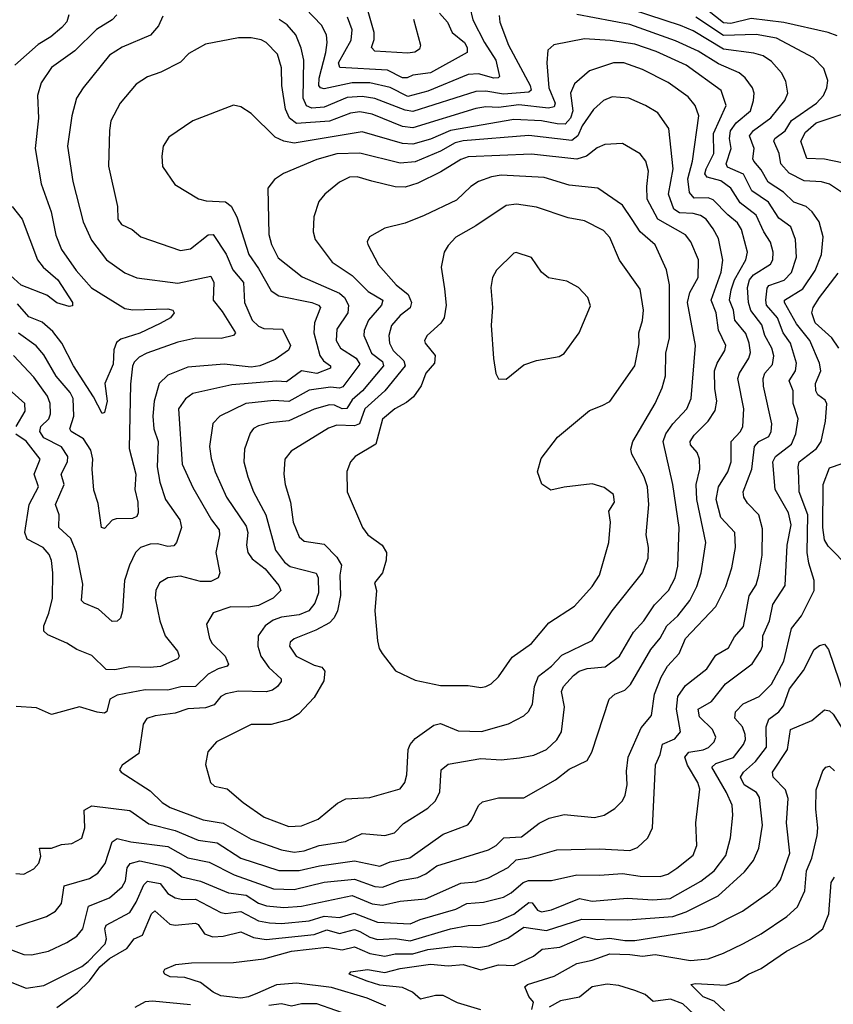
# Model space of a CAD drawing. Extents: x 1921360 to 2014538, y 768294 to 907744.
# Tile 274 of 412: x 1989729 to 1992950, y 844626 to 848525. Entities that reach past the tile are written whole.
import ezdxf

# ---------------------------------------------------------------- set-up
doc = ezdxf.new("R2010")
doc.units = 0

msp = doc.modelspace()

# ---------------------------------------------------------------- linework, layer by layer
at = {"layer": '0CON10XD'}
for points in [[(1991287.8, 848527.8), (1991316.2, 848425), (1991311.4, 848408.6), (1991293.3, 848396.7), (1991265, 848392.5), (1991135, 848400.6), (1991121.5, 848415), (1991132.5, 848447.5), (1991132.8, 848475), (1991097.7, 848595)], [(1992965, 848461.9), (1992930, 848475), (1992754.3, 848514.3), (1992625, 848530.6), (1992545, 848510.9), (1992515, 848513), (1992413.5, 848593.5)], [(1989685, 844718.2), (1989755, 844689.7), (1989825, 844700.3), (1989975, 844776.2), (1990000.4, 844795), (1990067.6, 844865), (1990072.9, 844885), (1990065.8, 844925), (1990071, 844939), (1990165, 844989.7), (1990189.8, 845030.2), (1990220.2, 845099.8), (1990235, 845113.6), (1990285, 845104.2), (1990315, 845065.3), (1990345, 845048.3), (1990375, 845041.2), (1990425, 845043.1), (1990525, 844989.1), (1990545.6, 844985.6), (1990605, 844994.1), (1990675, 844956.8), (1990718.4, 844948.4), (1990765, 844945.7), (1990875, 844956.1), (1990935, 844975.7), (1990995, 844970.5), (1991053.1, 844986.9), (1991145, 844951.2), (1991275, 844945.2), (1991315, 844962.3), (1991455, 845002.8), (1991498.6, 845025), (1991565, 845031.2), (1991645, 845050.7), (1991675, 845067.5), (1991721.7, 845108.3), (1991743.4, 845116.6), (1991835, 845116.7), (1991935, 845139.3), (1992025, 845137.4), (1992115, 845144.2), (1992185, 845133.8), (1992265, 845132.3), (1992295, 845140.9), (1992330, 845165), (1992395, 845216.9), (1992409.2, 845255), (1992406.2, 845345), (1992421.5, 845478.5), (1992414.2, 845505), (1992372.6, 845572.6), (1992362.1, 845605), (1992378.2, 845625), (1992435, 845633.8), (1992456.5, 845643.5), (1992478, 845665), (1992485.3, 845684.7), (1992472.2, 845715), (1992420.5, 845765), (1992414.7, 845795), (1992467.7, 845825), (1992522.8, 845895), (1992628.8, 845975), (1992663, 846027), (1992669.4, 846045), (1992670.5, 846085), (1992697.5, 846145), (1992710.2, 846209.8), (1992760, 846285), (1992768.1, 846445), (1992783.4, 846525), (1992772.2, 846572.2), (1992720.2, 846665), (1992711.1, 846775), (1992721.3, 846795), (1992784.7, 846845), (1992802.4, 846885), (1992811.6, 846945), (1992791.4, 847005), (1992791.4, 847055), (1992775.3, 847095), (1992800.5, 847135), (1992803.9, 847165), (1992781, 847245), (1992751.9, 847285), (1992729.8, 847345), (1992686.2, 847395), (1992683.3, 847415), (1992687.7, 847462.3), (1992695, 847473.4), (1992756.1, 847493.9), (1992785.2, 847524.8), (1992803.9, 847585), (1992800.8, 847655), (1992782.4, 847705), (1992735, 847739.1), (1992693.4, 847803.4), (1992627.4, 847847.4), (1992595, 847913.8), (1992531, 847941), (1992525.6, 847955), (1992545.2, 848015), (1992538.8, 848055), (1992542.8, 848085), (1992565, 848117), (1992622.6, 848165), (1992634.7, 848205), (1992636.2, 848235), (1992630, 848255), (1992601.8, 848295), (1992577.8, 848315), (1992495, 848350.6), (1992415, 848400.5), (1992325, 848441.7), (1992145, 848506.1), (1991935, 848546)], [(1989923.8, 848545), (1989915, 848517.5), (1989895.5, 848494.5), (1989851.9, 848458.1), (1989802.2, 848427.8), (1989709.6, 848345)], [(1990113.5, 848545), (1990095.6, 848525), (1990033.5, 848486.5), (1989947.7, 848402.3), (1989855, 848335.5), (1989813.8, 848275), (1989799.7, 848225), (1989803.8, 848135), (1989790, 848015), (1989813.4, 847875), (1989853.9, 847763.9), (1989872.4, 847672.4), (1989894.7, 847615), (1989951.8, 847531.8), (1990013.7, 847463.7), (1990145, 847381.6), (1990176.9, 847376.9), (1990315, 847380.4), (1990335.5, 847375.5), (1990340.8, 847365), (1990325.7, 847345), (1990285, 847322.9), (1990205, 847283.6), (1990129.5, 847260.5), (1990112.8, 847247.2), (1990101.6, 847218.4), (1990098.3, 847161.7), (1990066.4, 847085), (1990075.2, 847014.8), (1990065, 846970), (1990055, 846966.2), (1990021.6, 847031.6), (1989941.9, 847155), (1989895.3, 847245), (1989860.5, 847290.5), (1989817.8, 847327.8), (1989765, 847349.2), (1989720.3, 847400.3)], [(1989876, 844614), (1989957.3, 844672.7), (1990005, 844719.2), (1990045.5, 844775), (1990085, 844807.9), (1990152.5, 844847.5), (1990182.7, 844885), (1990215, 844900), (1990250.7, 844985), (1990264, 844996), (1990323.4, 844943.4), (1990345, 844939), (1990425, 844947.2), (1990435, 844941.8), (1990460.9, 844905), (1990493.7, 844893.7), (1990535, 844895.6), (1990605, 844913.7), (1990655, 844890.8), (1990705, 844882.3), (1990895, 844902.4), (1990945, 844920.8), (1990995, 844906.7), (1991055, 844922.1), (1991075, 844914.2), (1991115, 844891.5), (1991145, 844882.6), (1991215, 844887), (1991275, 844877.8), (1991435, 844924.4), (1991505, 844938.7), (1991555, 844940), (1991625, 844957), (1991685, 844983.7), (1991745, 845028.9), (1991757.8, 845027.8), (1991778.8, 844998.8), (1991795, 844992.3), (1991835, 845000.8), (1991945, 845045.2), (1991995, 845035.2), (1992135, 845046), (1992235, 845039.2), (1992304.5, 845045.5), (1992425.8, 845114.2), (1992478.8, 845155), (1992525, 845215.6), (1992542.7, 845285), (1992552, 845375), (1992549.7, 845415), (1992527.7, 845465), (1992468.8, 845565), (1992485, 845579.6), (1992555, 845603.8), (1992594.7, 845655), (1992602.6, 845675), (1992601.4, 845695), (1992591.2, 845725), (1992559.9, 845759.9), (1992562.3, 845785), (1992593.9, 845816.1), (1992656.7, 845845), (1992705, 845893.6), (1992754.8, 845985), (1992785, 846114.4), (1992824.6, 846165), (1992874.7, 846265), (1992873.9, 846305), (1992852.8, 846372.8), (1992846.8, 846415), (1992849.6, 846565), (1992814.4, 846655), (1992813.1, 846713.1), (1992810.4, 846755), (1992815.6, 846775), (1992883.1, 846826.9), (1992902.4, 846855), (1992918.9, 846935), (1992924.2, 847004.2), (1992918.3, 847018.3), (1992889.4, 847039.4), (1992880.4, 847055), (1992879.8, 847085), (1992900.2, 847135), (1992895.5, 847165.5), (1992856.8, 847255), (1992805, 847320.6), (1992756.5, 847405), (1992757.2, 847415), (1992830, 847460), (1992878.1, 847531.9), (1992903.7, 847595), (1992910, 847665), (1992894.6, 847725), (1992867.1, 847765), (1992842.2, 847785), (1992793.4, 847803.4), (1992753, 847843), (1992692.5, 847882.5), (1992665, 847930.9), (1992635.9, 847965), (1992632, 847975), (1992637.4, 848015), (1992618.3, 848065), (1992633.7, 848086.3), (1992703.2, 848136.8), (1992758.1, 848205), (1992770, 848235), (1992762.6, 848282.6), (1992745.4, 848315), (1992705, 848360), (1992672.7, 848382.7), (1992635, 848393.4), (1992515, 848409.2), (1992395, 848480.7), (1992345, 848502.6), (1992155, 848564.5)], [(1991627.7, 848542.3), (1991630, 848515), (1991664.5, 848424.5), (1991750.2, 848265), (1991754.2, 848245.8), (1991745, 848238.9), (1991645, 848230.7), (1991575, 848243), (1991535, 848241.2), (1991285, 848161.3), (1991255, 848167), (1991135, 848213.6), (1991085, 848221.4), (1991025, 848216.9), (1990935, 848179.1), (1990885, 848174.5), (1990864, 848184), (1990851.3, 848215), (1990853.4, 848365), (1990843.3, 848413.3), (1990822.4, 848465), (1990787.5, 848505), (1990755.6, 848525.6)], [(1991511.2, 848575), (1991523.6, 848525), (1991568.5, 848435), (1991614.5, 848365), (1991628.9, 848301.1), (1991623.8, 848295), (1991605.9, 848294.1), (1991545, 848310.5), (1991505, 848307.9), (1991345, 848241.8), (1991265, 848221.4), (1991195, 848256.6), (1991115, 848275.4), (1991044.6, 848275.4), (1990935, 848252), (1990920.4, 848255), (1990913.4, 848265), (1990913.9, 848293.9), (1990941.6, 848395), (1990946.7, 848435), (1990943.6, 848465), (1990923.6, 848503.6), (1990859.8, 848569.8)], [(1991391.6, 848551.6), (1991422.8, 848515), (1991440.5, 848475), (1991490.3, 848435), (1991500.6, 848415), (1991500.5, 848395), (1991355.5, 848315), (1991285, 848306.2), (1991262.5, 848295), (1991245, 848294.8), (1991185, 848325.2), (1990996.6, 848336.6), (1990991.7, 848355), (1991041.5, 848445), (1991044.8, 848485), (1991026.8, 848535)], [(1990295, 848538.8), (1990278.5, 848501.5), (1990246.4, 848463.6), (1990135, 848417.3), (1990085, 848385.4), (1989980, 848255), (1989954.3, 848214.3), (1989935.3, 848144.7), (1989917.8, 848025), (1989938.9, 847885), (1989980.7, 847725), (1990012.5, 847652.5), (1990072.5, 847575), (1990145, 847522.3), (1990193.2, 847503.2)], [(1992982, 847842), (1992935, 847874), (1992903.7, 847883.7), (1992835, 847887.7), (1992775, 847917.4), (1992741.8, 847955), (1992735.8, 847995), (1992714.4, 848045), (1992718.1, 848055), (1992760, 848085), (1992784.4, 848125.6), (1992883.2, 848195), (1992911.5, 848225), (1992924.7, 848255.3), (1992928.8, 848285), (1992912.6, 848332.6), (1992871.4, 848375), (1992725, 848452.5), (1992645, 848466.8), (1992515, 848462.3), (1992405.3, 848535.3)], [(1989665, 844853.4), (1989745, 844824), (1989775, 844822), (1989842.8, 844837.2), (1989915, 844871.2), (1989954.7, 844895.3), (1989978.9, 844925), (1990000.7, 845015), (1990085, 845048.1), (1990135, 845091.1), (1990147.7, 845115), (1990153.9, 845166.1), (1990166.5, 845183.5), (1990205, 845193.8), (1990295.2, 845174.8), (1990324, 845165), (1990371.1, 845131.1), (1990445, 845114), (1990555, 845067.2), (1990625, 845058.5), (1990675, 845027), (1990706.3, 845016.3), (1990775, 845009.5), (1990845, 845015.2), (1991045, 845056.6), (1991125, 845023.8), (1991165, 845018.6), (1991235, 845035.2), (1991335, 845044.3), (1991475, 845106.2), (1991535, 845111), (1991585, 845126.4), (1991662.2, 845167.8), (1991695, 845198.4), (1991744.4, 845205.6), (1991855, 845238.2), (1992025, 845242.3), (1992144.2, 845235.8), (1992175, 845247.3), (1992215.5, 845285), (1992234.5, 845325.5), (1992246.4, 845575), (1992264.8, 845615), (1992274, 845656), (1992322.7, 845677.3), (1992344.7, 845705.3), (1992329, 845795), (1992334.8, 845845), (1992365, 845888.2), (1992450, 845955), (1992485, 846008.9), (1992535, 846037.3), (1992558.9, 846081.1), (1992595, 846121.9), (1992616.4, 846243.6), (1992645, 846287.8), (1992655.8, 846325), (1992668.3, 846405), (1992669.6, 846509.6), (1992655.4, 846565), (1992610.4, 846610.4), (1992596.4, 846635), (1992593.8, 846655), (1992627.3, 846745), (1992638.4, 846835), (1992654.7, 846855), (1992695.2, 846874.8), (1992704.7, 846895), (1992706.3, 846925), (1992674, 847074), (1992672.8, 847105), (1992678.8, 847125), (1992709.6, 847160.4), (1992714.4, 847194.4), (1992707.4, 847225), (1992678.9, 847275), (1992666.9, 847316.9), (1992623.2, 847373.2), (1992614.1, 847405), (1992610.2, 847465), (1992618.4, 847495), (1992634.4, 847515), (1992702.1, 847557.9), (1992710.2, 847575), (1992712, 847605), (1992702.1, 847645), (1992675.7, 847685), (1992645, 847751.8), (1992580.8, 847800.8), (1992545, 847857.9), (1992505, 847887), (1992451.4, 847901.4), (1992442, 847915), (1992446.2, 847935), (1992476.6, 847995), (1992475.5, 848075), (1992525.8, 848185), (1992506.8, 848245), (1992367.3, 848345), (1992249, 848399), (1992165, 848428.4), (1992066.6, 848443.4), (1991965, 848449.2), (1991843.8, 848426.2), (1991819.4, 848405), (1991815.4, 848354.6), (1991824.3, 848255.7), (1991848.5, 848195), (1991845, 848180), (1991822.5, 848175), (1991705, 848188.3), (1991625, 848178.3), (1991575, 848180), (1991535, 848173.4), (1991285, 848096.7), (1991245, 848102.8), (1991125, 848151.7), (1991075, 848160), (1991038.1, 848155), (1990955, 848123.6), (1990825, 848113.7), (1990797.3, 848135), (1990780.9, 848170.9), (1990766.2, 848265), (1990765.2, 848335.2), (1990749.3, 848389.3), (1990705, 848434.7), (1990685, 848445.3), (1990645, 848453.4), (1990595, 848453.9), (1990465, 848427.9), (1990398.2, 848391.8), (1990365, 848357.1), (1990287.1, 848317.1), (1990235, 848299.5), (1990190.2, 848269.8), (1990126.7, 848195), (1990090, 848125), (1990083.8, 848086.2), (1990080.8, 847945), (1990115.5, 847785), (1990116.9, 847735), (1990132, 847715), (1990173.9, 847693.9), (1990208, 847665), (1990365, 847610.8), (1990405, 847617.7), (1990475, 847673.2), (1990495.2, 847675.2), (1990546.4, 847596.4), (1990572.7, 847535), (1990614.7, 847485), (1990618.6, 847405), (1990649.1, 847335), (1990675, 847311.2), (1990695, 847301.9), (1990769.7, 847299.7), (1990800.9, 847235), (1990793, 847217), (1990739.8, 847180.2), (1990680, 847155), (1990645, 847149.3), (1990539, 847161), (1990395, 847149.5), (1990315, 847118), (1990281.3, 847085), (1990260.9, 847015), (1990255.8, 846955), (1990260.2, 846905), (1990277.3, 846855), (1990273.1, 846755), (1990283.8, 846693.8), (1990305.8, 846625.8), (1990362.3, 846545), (1990369.5, 846515), (1990350, 846455), (1990338.6, 846441.4), (1990315, 846439.2), (1990275, 846450.2), (1990245, 846448), (1990207.8, 846435), (1990187.8, 846415), (1990163.3, 846365), (1990144.2, 846305), (1990135.4, 846185), (1990127.5, 846155), (1990115, 846143.1), (1990095, 846142.7), (1990040.9, 846190.9), (1989984.7, 846214.7), (1989973.8, 846225), (1989979.5, 846289.5), (1989953.8, 846415), (1989931, 846471), (1989883.8, 846515), (1989885.3, 846565), (1989870.8, 846605), (1989904.7, 846685), (1989893.7, 846725), (1989917.5, 846775), (1989920, 846795), (1989893.9, 846833.9), (1989825, 846869.8), (1989809.1, 846895), (1989812.4, 846915), (1989844.7, 846945), (1989851.3, 846965), (1989849, 847005), (1989838.5, 847035), (1989785, 847110), (1989704, 847195)], [(1989715, 844934.1), (1989835, 844974.1), (1989870.5, 844995), (1989894.6, 845025), (1989905.3, 845094.7), (1990005, 845124.7), (1990038.2, 845145), (1990066.8, 845183.2), (1990095, 845270), (1990115, 845282.2), (1990169.3, 845269.3), (1990315, 845250.4), (1990395, 845206.8), (1990479, 845189), (1990578.5, 845138.5), (1990733.3, 845083.3), (1990815, 845081), (1990935, 845109.7), (1991055, 845121.4), (1991135, 845092.2), (1991165, 845090.2), (1991235, 845116.9), (1991305, 845128.9), (1991337.5, 845142.5), (1991380, 845175), (1991585, 845238.1), (1991615.2, 845254.8), (1991645.2, 845284.8), (1991715, 845288.8), (1991785, 845342.9), (1991825, 845363.1), (1991885, 845377.7), (1992005, 845365.4), (1992042.5, 845375), (1992085, 845401.5), (1992115, 845432.1), (1992126.7, 845455), (1992134.2, 845495), (1992130.8, 845549.2), (1992138.4, 845605), (1992189.5, 845720.5), (1992229.7, 845770.3), (1992241.9, 845855), (1992268.2, 845921.8), (1992293.6, 845965), (1992340.3, 846015), (1992365.2, 846074.8), (1992485, 846201.5), (1992525, 846280.8), (1992548.7, 846355), (1992563.4, 846435), (1992560.9, 846495), (1992505, 846553.8), (1992486.7, 846625), (1992495, 846675.6), (1992532.1, 846735), (1992546.4, 846775), (1992546.2, 846855), (1992583.1, 846895), (1992592, 846915), (1992595.3, 846985), (1992572.4, 847105), (1992578.6, 847125), (1992615.8, 847185), (1992622, 847208), (1992617.1, 847245), (1992603.3, 847283.3), (1992559.8, 847335), (1992554.4, 847375), (1992539.5, 847415), (1992545.2, 847455), (1992558.7, 847495), (1992603.8, 847575), (1992610.2, 847605), (1992587.3, 847695), (1992571.5, 847721.5), (1992532.1, 847752.1), (1992475, 847811.9), (1992455, 847819.5), (1992398.9, 847818.9), (1992380.5, 847840.5), (1992374.3, 847895), (1992393.3, 847965), (1992417.1, 848145), (1992403.8, 848185), (1992375, 848219.6), (1992296.7, 848276.7), (1992195, 848328), (1992121.2, 848355), (1992080, 848355), (1991985, 848322.9), (1991925, 848271.8), (1991910.2, 848235), (1991919.2, 848165), (1991909.9, 848135), (1991888.6, 848111.4), (1991856.7, 848113.3), (1991795, 848125.4), (1991685, 848129.7), (1991435, 848087), (1991355, 848052), (1991285, 848032), (1991245, 848034.8), (1991085, 848081), (1990815, 848036.1), (1990774, 848044), (1990739.8, 848059.8), (1990645, 848154), (1990605, 848180), (1990575, 848186.7), (1990413.8, 848125), (1990319.7, 848060.3), (1990297.1, 848025), (1990291.4, 847985), (1990294.6, 847944.6), (1990342.6, 847872.6), (1990436.2, 847816.2), (1990467.6, 847807.6), (1990544.3, 847804.3), (1990566.6, 847786.6), (1990588.8, 847745), (1990635.8, 847595), (1990675, 847540), (1990725, 847451.8), (1990755, 847431.5), (1990885, 847404.8), (1990912.2, 847395), (1990919.2, 847385), (1990896.1, 847325), (1990893.9, 847285), (1990917.3, 847195), (1990931.2, 847175), (1990959.2, 847155), (1990958.8, 847145), (1990905, 847124.8), (1990845, 847134.3), (1990785, 847091.2), (1990745, 847094.4), (1990569.1, 847079.1), (1990415, 847045.3), (1990385, 847023.6), (1990357.3, 846985), (1990372.4, 846765), (1990415, 846672.2), (1990487.9, 846545), (1990518.8, 846505), (1990520.6, 846485), (1990504.8, 846415), (1990521.9, 846335), (1990514.2, 846315), (1990485, 846300), (1990445, 846300.6), (1990365, 846321.3), (1990315, 846314.4), (1990282.9, 846295), (1990268.5, 846265), (1990265.4, 846235), (1990283.3, 846145), (1990305.2, 846085.2), (1990353.6, 846025), (1990360, 846005), (1990355, 845994.4), (1990286.5, 845963.5), (1990245, 845960.3)], [(1989745, 845142), (1989785, 845162.9), (1989804.4, 845185), (1989812.7, 845212.7), (1989807.5, 845245), (1989855, 845244.4), (1989895, 845258.9), (1989935, 845263.3), (1989975, 845284.2), (1989986.5, 845325), (1989984.3, 845395), (1990015, 845412.7), (1990165, 845393.5), (1990240.7, 845340.7), (1990344, 845314), (1990436, 845276), (1990511.1, 845265), (1990605, 845204.8), (1990755.5, 845155.5), (1990835, 845155.9), (1990915.4, 845174.6), (1991055, 845194.4), (1991155, 845173.6), (1991195, 845190.2), (1991273.9, 845206.1), (1991405, 845299.7), (1991503.1, 845336.9), (1991517.8, 845355), (1991545, 845413.8), (1991561.7, 845428.3), (1991625, 845444.2), (1991725, 845443.8), (1991850, 845515), (1991905, 845557.5), (1991975, 845592), (1991994.4, 845625), (1992062.5, 845835), (1992085.4, 845854.6), (1992125, 845870), (1992147.8, 845892.2), (1992228.2, 846031.8), (1992264.1, 846075.9), (1992290.8, 846125), (1992334, 846165), (1992382.6, 846225), (1992409.9, 846280.1), (1992426.7, 846335), (1992445.3, 846455), (1992409.3, 846625), (1992407.6, 846685), (1992421.2, 846745), (1992420.4, 846785), (1992411.1, 846811.1), (1992385, 846841.4), (1992383.2, 846855), (1992399.5, 846880.5), (1992454.6, 846935), (1992482.2, 846977.8), (1992489.3, 847015), (1992480.9, 847065), (1992480, 847135), (1992490.7, 847165), (1992520.8, 847215), (1992524.7, 847235), (1992495.5, 847295.5), (1992486.3, 847365), (1992466.1, 847415), (1992505.6, 847525), (1992512.8, 847572.8), (1992495, 847659.2), (1992475, 847697.7), (1992446.2, 847735), (1992425, 847749.8), (1992395, 847758.2), (1992340.7, 847760.7), (1992318.8, 847775), (1992297.6, 847835), (1992316, 847935), (1992298.5, 848095), (1992255, 848156.4), (1992206.2, 848186.2), (1992140, 848215), (1992075, 848219.6), (1992040.9, 848205), (1992000.8, 848169.2), (1991955.2, 848105), (1991939, 848065), (1991915, 848047.5), (1991745, 848067.4), (1991485, 848045.9), (1991452.8, 848037.2), (1991395, 848004.8), (1991295, 847961.9), (1991235, 847957.3), (1991075, 847997), (1990985, 847994), (1990905, 847971.6), (1990773.3, 847916.7), (1990737.4, 847892.6), (1990711.7, 847858.3), (1990715.3, 847675), (1990725.9, 847635), (1990752.6, 847582.6), (1990847.2, 847507.2), (1990995, 847442.9), (1991014.2, 847425), (1991030.9, 847395), (1991027.8, 847365), (1990985, 847300), (1990982.5, 847255), (1990999.3, 847225), (1991061.4, 847185), (1991075, 847161.2), (1991008.3, 847071.7), (1990994.4, 847065.6), (1990959.7, 847069.7), (1990875, 847058.5), (1990795, 847013.4), (1990735, 847017), (1990624.8, 847005.2), (1990521.9, 846955), (1990494, 846926), (1990480.3, 846835), (1990487.2, 846787.2), (1990503.2, 846735), (1990548.1, 846635), (1990625, 846519.4), (1990631.9, 846495), (1990627.1, 846445), (1990631.6, 846415), (1990649.8, 846389.8), (1990701.3, 846351.3), (1990754.6, 846285), (1990762.5, 846265), (1990732.5, 846235), (1990675, 846205.2), (1990635, 846198.9), (1990565, 846199.7), (1990495, 846176.5), (1990467.9, 846132.1), (1990480, 846075), (1990491.2, 846055), (1990542.9, 846005), (1990556.2, 845973.8), (1990550, 845965), (1990515, 845955.3), (1990475, 845934.1), (1990424.8, 845885.2), (1990367, 845883), (1990315, 845869.6), (1990225, 845871.9), (1990115, 845850.4), (1990085.3, 845834.7), (1990073.8, 845786.2), (1990065, 845779.5), (1990035, 845782.5), (1989965, 845804.4), (1989855, 845773.3), (1989795, 845800.8), (1989715, 845805.5)], [(1992985, 847959.2), (1992915, 847972.9), (1992845.2, 847975.2), (1992821.6, 848045), (1992840.2, 848079.8), (1992882.8, 848117.2), (1992996.7, 848155)], [(1990815, 845229.1), (1990855, 845234), (1990914.7, 845254.7), (1991018.7, 845271.3), (1991085, 845302), (1991175, 845294.6), (1991212.5, 845305), (1991248.3, 845341.7), (1991345, 845402.9), (1991375, 845431.9), (1991391.9, 845468.1), (1991397.5, 845555), (1991425, 845577.2), (1991555, 845600), (1991635, 845594.3), (1991708.3, 845601.7), (1991765, 845613.2), (1991815, 845635.5), (1991855, 845673.5), (1991873.4, 845705), (1991886.3, 845803.7), (1991874.1, 845865), (1991881.8, 845885), (1991921.5, 845928.5), (1991944.5, 845945), (1991975, 845955.7), (1992047.4, 845962.6), (1992103.2, 846005), (1992159.6, 846100.4), (1992200, 846145), (1992242.4, 846207.6), (1992298.2, 846265), (1992324.1, 846315), (1992335, 846361.2), (1992339.3, 846515), (1992315.2, 846685), (1992277, 846855), (1992287, 846885), (1992314.8, 846925), (1992370.6, 846985), (1992386.8, 847025), (1992404.7, 847235), (1992372.7, 847405), (1992382.5, 847445), (1992414.8, 847505), (1992416.6, 847575), (1992385.6, 847645.6), (1992365, 847673.8), (1992255, 847735.3), (1992213.7, 847815), (1992211.7, 847865), (1992218.4, 847925), (1992207.5, 847965), (1992185, 847994.5), (1992115, 848035.5), (1992045, 848031.8), (1992015, 848017.5), (1991972.5, 847985), (1991935, 847973.1), (1991755, 847993.2), (1991505, 847982), (1991475, 847972.4), (1991396.9, 847923.1), (1991305, 847878.4), (1991255, 847862.8), (1991215, 847864.1), (1991123.6, 847886.4), (1991065, 847902.9), (1991035, 847901.2), (1990995, 847882.2), (1990936.5, 847835), (1990913.8, 847805), (1990893.3, 847745), (1990890.6, 847685), (1990898.6, 847655), (1990966.4, 847565), (1991045, 847512.2), (1991108.6, 847448.6), (1991166.2, 847415), (1991160.8, 847395), (1991110.5, 847335), (1991093.2, 847295), (1991091.2, 847275), (1991121.7, 847205), (1991165, 847171.2), (1991169.6, 847155), (1991086.5, 847055), (1991045, 847019.6), (1991024.2, 846985.8), (1991005.7, 846984.3), (1990975, 846998.5), (1990955, 847000), (1990895, 846983), (1990795, 846937), (1990720.7, 846929.3), (1990675, 846916.7), (1990654.2, 846905.8), (1990641.4, 846888.6), (1990619.4, 846825), (1990615.8, 846775), (1990631.6, 846715), (1990654.7, 846655), (1990703.3, 846565), (1990741.4, 846425), (1990777.5, 846377.5), (1990799.7, 846359.7), (1990903.3, 846333.3), (1990910.7, 846315), (1990912.3, 846255), (1990896.8, 846215), (1990873.3, 846185), (1990835, 846168.8), (1990765, 846159.8), (1990732.3, 846147.7), (1990700.4, 846125), (1990673.1, 846085), (1990671.3, 846045), (1990684.1, 846005), (1990715, 845960), (1990763.5, 845915), (1990763.8, 845905), (1990750, 845885), (1990729.5, 845870.5), (1990705, 845863.8), (1990595, 845865.8), (1990545, 845855.9), (1990524.8, 845845.2), (1990498.4, 845811.6), (1990465, 845800), (1990395, 845796.9), (1990345, 845779.4), (1990265, 845768.7), (1990232.3, 845757.7), (1990217.9, 845735), (1990200.5, 845619.5), (1990135, 845573.3), (1990123.8, 845555), (1990130, 845545), (1990245, 845472.1), (1990293.6, 845425), (1990325, 845405.3), (1990455, 845356.2), (1990535, 845343.8), (1990645, 845280), (1990765, 845238.4), (1990815, 845229.1)], [(1990795, 845330.4), (1990845, 845333.5), (1990911.1, 845358.9), (1990987.4, 845422.6), (1991020.7, 845439.3), (1991115, 845445.4), (1991235, 845478.9), (1991253.6, 845505), (1991262.1, 845535), (1991267.5, 845635), (1991275.5, 845655), (1991295, 845679.4), (1991368.5, 845731.5), (1991395, 845737.9), (1991465, 845709.5), (1991556.9, 845706.9), (1991663.8, 845736.2), (1991725, 845768.9), (1991744, 845786), (1991759.5, 845815), (1991766.6, 845885), (1991783.3, 845925), (1991834.6, 845965), (1991875, 846008.7), (1991995, 846066.4), (1992075.2, 846184.8), (1992195.3, 846334.7), (1992217.4, 846392.6), (1992217.9, 846435), (1992208.7, 846485), (1992219.7, 846605), (1992214.2, 846675), (1992201.6, 846715), (1992152.9, 846805), (1992147.9, 846825), (1992156.2, 846855), (1992245.4, 847005), (1992272.7, 847067.3), (1992285.8, 847115), (1992287.7, 847205), (1992301, 847265), (1992301.9, 847475), (1992289.6, 847535), (1992245, 847634.4), (1992185.2, 847685.2), (1992154.1, 847734.1), (1992115, 847791.5), (1992018.2, 847858.2), (1991905, 847870), (1991805, 847900.5), (1991635, 847909.1), (1991596.8, 847903.2), (1991545, 847884.7), (1991514.4, 847865), (1991458.7, 847811.3), (1991330.4, 847749.6), (1991255, 847720), (1991175, 847700), (1991114.2, 847665), (1991104.5, 847645.5), (1991106.9, 847635), (1991149.6, 847555), (1991219.6, 847475), (1991267.5, 847437.5), (1991280.2, 847405), (1991275.5, 847384.5), (1991235.5, 847354.5), (1991201.2, 847315), (1991190.2, 847275), (1991193, 847245), (1991207, 847215), (1991249.5, 847175), (1991255.2, 847155), (1991174.6, 847055.4), (1991095.6, 846985), (1991074.8, 846925.2), (1991055, 846916.7), (1990985, 846920), (1990951.8, 846908.2), (1990803.5, 846816.5), (1990778.9, 846785), (1990774.5, 846725.5), (1990780, 846685), (1990801.3, 846615), (1990811.1, 846535), (1990835, 846478), (1990855, 846460.6), (1990935, 846448.2), (1990985, 846397.3), (1991002.8, 846365), (1990995.8, 846325), (1990999, 846245), (1990987.6, 846185), (1990973.9, 846156.1), (1990955, 846136.7), (1990902, 846108), (1990816.1, 846073.9), (1990800.2, 846059.8), (1990796.9, 846045), (1990823.6, 846005), (1990895, 845969.4), (1990925, 845961.4), (1990936.7, 845945), (1990932.7, 845907.3), (1990895, 845840.8), (1990833.9, 845776.1), (1990796.6, 845753.4), (1990725, 845734.6), (1990645, 845734.6), (1990507.5, 845665), (1990473.7, 845626.3), (1990464.3, 845575.7), (1990484, 845505), (1990500.3, 845490.3), (1990549.7, 845479.7), (1990613.3, 845425), (1990696.8, 845366.8), (1990795, 845330.4)], [(1989699.2, 847785), (1989738.2, 847735), (1989798.8, 847575), (1989822.4, 847545), (1989880, 847495), (1989937.8, 847405), (1989937.7, 847392.3), (1989925, 847389.2), (1989875.9, 847404.1), (1989836.2, 847435), (1989735, 847474.2), (1989676.7, 847526.7)], [(1991555, 845880.5), (1991575, 845884.4), (1991596, 845895), (1991625, 845922.5), (1991678.5, 846001.5), (1991755, 846055.6), (1991823.4, 846136.6), (1991925, 846203.1), (1991995, 846280.6), (1992024.5, 846325), (1992061.8, 846455), (1992067.9, 846535), (1992061.2, 846578.8), (1992083.3, 846615), (1992080, 846645), (1992043.4, 846673.4), (1991995, 846686.7), (1991885, 846674.4), (1991832, 846662), (1991796.2, 846686.2), (1991779.2, 846735), (1991793, 846787), (1991858.3, 846871.7), (1991985, 846978), (1992035, 846997.1), (1992066, 847014), (1992164.5, 847155), (1992182, 847242), (1992180, 847285), (1992195.3, 847334.7), (1992198.7, 847375), (1992185, 847458.6), (1992103.5, 847573.5), (1992065, 847662.9), (1992040.1, 847690.1), (1991965, 847729.2), (1991900.5, 847740.5), (1991775, 847782.9), (1991695.4, 847794.6), (1991655, 847790), (1991535, 847708.9), (1991455.9, 847664.1), (1991425, 847631.4), (1991410, 847605), (1991397.8, 847545), (1991410.2, 847460.2), (1991417.5, 847395), (1991408.9, 847345), (1991396.6, 847323.4), (1991342, 847275), (1991332, 847255), (1991334, 847245), (1991373.6, 847195), (1991371.8, 847165), (1991336.8, 847125), (1991317.9, 847075), (1991288.2, 847031.8), (1991260.9, 847009.1), (1991213.8, 846985), (1991165, 846943.5), (1991139.1, 846845), (1991057.5, 846795), (1991038.6, 846775), (1991023.6, 846736.4), (1991025.8, 846655), (1991085.7, 846515), (1991107.5, 846485), (1991164, 846444), (1991180.9, 846415), (1991180, 846385), (1991165.6, 846335), (1991134.2, 846295), (1991141.1, 846265), (1991134.5, 846185), (1991145.6, 846065), (1991152.2, 846035), (1991164.4, 846015), (1991216.6, 845946.6), (1991295, 845909.2), (1991395, 845888.5), (1991505, 845888.2), (1991555, 845880.5)], [(1991655, 847101.2), (1991725, 847158), (1991775, 847176), (1991865, 847192), (1991885, 847203.8), (1991944.5, 847285.5), (1991988.3, 847391.7), (1991978, 847425), (1991941.2, 847465), (1991895, 847490), (1991823, 847503), (1991795, 847526.2), (1991755, 847583.3), (1991695, 847603.8), (1991685, 847601.2), (1991616.6, 847533.4), (1991601.1, 847505), (1991594.5, 847465.5), (1991601.1, 847385), (1991595.6, 847315.6), (1991604.2, 847184.2), (1991614.1, 847124.1), (1991625, 847103.3), (1991655, 847101.2)], [(1990193.2, 847503.2), (1990355, 847481.9), (1990485, 847510), (1990498.1, 847485), (1990494.7, 847415), (1990530.4, 847370.4), (1990582.7, 847285), (1990575.3, 847274.7), (1990526.9, 847263.1), (1990425.9, 847264.1), (1990355, 847248.6), (1990231.9, 847205), (1990201.7, 847188.3), (1990181.5, 847168.5), (1990175, 847153.3), (1990167.6, 847082.4), (1990162.4, 846827.6), (1990188.5, 846725), (1990184.6, 846665), (1990196.8, 846615), (1990197.8, 846572.2), (1990192.1, 846557.9), (1990175, 846549.4), (1990111.3, 846548.7), (1990095, 846542.9), (1990065, 846510), (1990052.9, 846515), (1990039.2, 846609.2), (1990021.9, 846661.9), (1990015.3, 846745), (1990018.4, 846785), (1990010.9, 846820.9), (1989981.9, 846865), (1989932.7, 846895), (1989926.9, 846905), (1989943.3, 846955), (1989940.6, 847025), (1989928.6, 847048.6), (1989873.2, 847113.2), (1989825, 847198.2), (1989793.8, 847233.8), (1989723.5, 847283.5)], [(1992972.7, 847225), (1992944.7, 847265), (1992879, 847325), (1992864.8, 847365), (1992870.2, 847385), (1992895.7, 847425), (1992968.9, 847521.1)], [(1989714.5, 846915), (1989750.7, 846975), (1989748.8, 847005), (1989635.9, 847105.9)], [(1990245, 845960.3), (1990165, 845962.5), (1990105, 845950.8), (1990071.7, 845951.7), (1990015, 846008.1), (1989955, 846031.1), (1989915.9, 846055.9), (1989839.9, 846089.9), (1989824.1, 846104.1), (1989824.1, 846125), (1989844.3, 846175), (1989858.4, 846235), (1989860.4, 846335), (1989855, 846383.3), (1989845, 846408.1), (1989822.1, 846435), (1989758, 846468), (1989749.7, 846495), (1989766.2, 846605), (1989803.8, 846675), (1989786.8, 846725), (1989809.7, 846785), (1989755, 846856.2), (1989714.2, 846884.2)], [(1993014.7, 846354.7), (1992929.9, 846439.9), (1992915.7, 846465), (1992908.8, 846515), (1992909.6, 846685), (1992935, 846750.5), (1992985, 846768.2)], [(1991545, 844850.7), (1991585, 844857.1), (1991661.9, 844888.1), (1991725, 844932), (1991815, 844918.3), (1991955, 844962.7), (1992135, 844960.8), (1992315, 844973.7), (1992367.9, 844992.1), (1992493.9, 845056.1), (1992598.7, 845151.3), (1992633.9, 845196.1), (1992655.3, 845245), (1992670.2, 845335), (1992658.1, 845445), (1992646.7, 845465), (1992597.1, 845495), (1992582.6, 845525), (1992594.7, 845545), (1992642.1, 845587.9), (1992685.7, 845645), (1992684.8, 845725), (1992695.2, 845754.8), (1992734.1, 845785), (1992752.5, 845807.5), (1992776.1, 845875), (1992832, 845948), (1992875, 846030.6), (1992895, 846047.5), (1992915, 846051.9), (1992931.6, 846031.6), (1992995, 845845.4)], [(1991555, 844603.8), (1991461.6, 844631.6), (1991405, 844660.4), (1991375, 844661), (1991316.2, 844646.2), (1991284.4, 844674.4), (1991245, 844692.6), (1991155, 844701.5), (1991105, 844717.5), (1991033.3, 844745), (1991040, 844755), (1991106.2, 844763.8), (1991175, 844752.7), (1991235, 844767.8), (1991355, 844784.5), (1991425, 844778.5), (1991485, 844783.7), (1991555, 844763.2), (1991625, 844782.4), (1991685, 844779.8), (1991762.6, 844817.4), (1991797.1, 844845), (1991867.8, 844852.2), (1991965, 844894.8), (1992015, 844882.5), (1992065, 844887.9), (1992125, 844878.3), (1992165, 844879), (1992420.1, 844919.9), (1992475, 844935.9), (1992535, 844966.9), (1992590, 844995), (1992698.2, 845071.8), (1992725.5, 845095), (1992740.6, 845119.4), (1992778.6, 845225), (1992764.2, 845345), (1992771.2, 845441.2), (1992761.3, 845475), (1992712.1, 845525), (1992709.1, 845545), (1992769.1, 845635), (1992780.5, 845715), (1992865, 845750.3), (1992915, 845792.9), (1992935, 845788.4), (1992949.2, 845775), (1993018.9, 845665)], [(1991756.7, 844605), (1991762.5, 844635), (1991745, 844657.5), (1991729.2, 844695), (1991740, 844705), (1991845, 844738.1), (1991935, 844787.7), (1991995, 844800.6), (1992065, 844825.5), (1992145, 844823.9), (1992195, 844816.4), (1992245, 844823.5), (1992385, 844799), (1992455, 844806.5), (1992515, 844828), (1992595, 844867.1), (1992664.5, 844905), (1992766.2, 844973.8), (1992807.8, 845012.2), (1992836.8, 845075), (1992844.1, 845154.1), (1992865.2, 845205), (1992886.7, 845295), (1992889.2, 845325), (1992880.5, 845399.5), (1992882.2, 845475), (1992908.9, 845551.1), (1992921.2, 845565), (1992935, 845568.6), (1992955, 845551.1)], [(1989714.1, 845144.1), (1989745, 845142)], [(1992519.6, 844599.6), (1992478, 844638), (1992435, 844655.6), (1992386.7, 844705), (1992405, 844708.9), (1992525, 844701.5), (1992571.7, 844718.3), (1992614.6, 844745.4), (1992665, 844767.5), (1992765, 844836.4), (1992855.3, 844884.7), (1992908.6, 844925), (1992931.9, 844985), (1992942, 845108), (1992955, 845130)], [(1991178.4, 844618.4), (1991105, 844650.6), (1990963, 844693), (1990825, 844709.3), (1990745, 844703.3), (1990670.1, 844669.9), (1990635, 844655.2), (1990605, 844650.7), (1990525, 844660), (1990495, 844674.2), (1990445, 844712.2), (1990382.1, 844732.1), (1990325, 844734.6), (1990303.8, 844745), (1990298.8, 844755), (1990303.8, 844765), (1990346.7, 844783.3), (1990409.4, 844790.6), (1990575, 844791.8), (1990695, 844806.1), (1990805, 844836.6), (1990945, 844852.3), (1991005, 844842.3), (1991055, 844853.4), (1991115, 844827.3), (1991175, 844817.3), (1991215, 844825.5), (1991285, 844826.5), (1991345, 844842.9), (1991455, 844857), (1991545, 844850.7)], [(1992443.1, 844545), (1992355, 844628.5), (1992305, 844645.8), (1992237.1, 844637.1), (1992204.8, 844664.8), (1992165, 844681.2), (1992100.6, 844700.6), (1992055.2, 844705.2), (1991995, 844694.8), (1991945, 844654.8), (1991870.3, 844639.7), (1991825, 844614.4)], [(1990405, 844624), (1990255, 844638.1), (1990225, 844636.1), (1990185, 844613.6)], [(1991055.7, 844575), (1990905, 844627.7), (1990845, 844628.2), (1990805, 844618.6), (1990765, 844627.6), (1990715, 844621.6)]]:
    msp.add_lwpolyline(points, dxfattribs=at)

doc.saveas('drawing.dxf')
